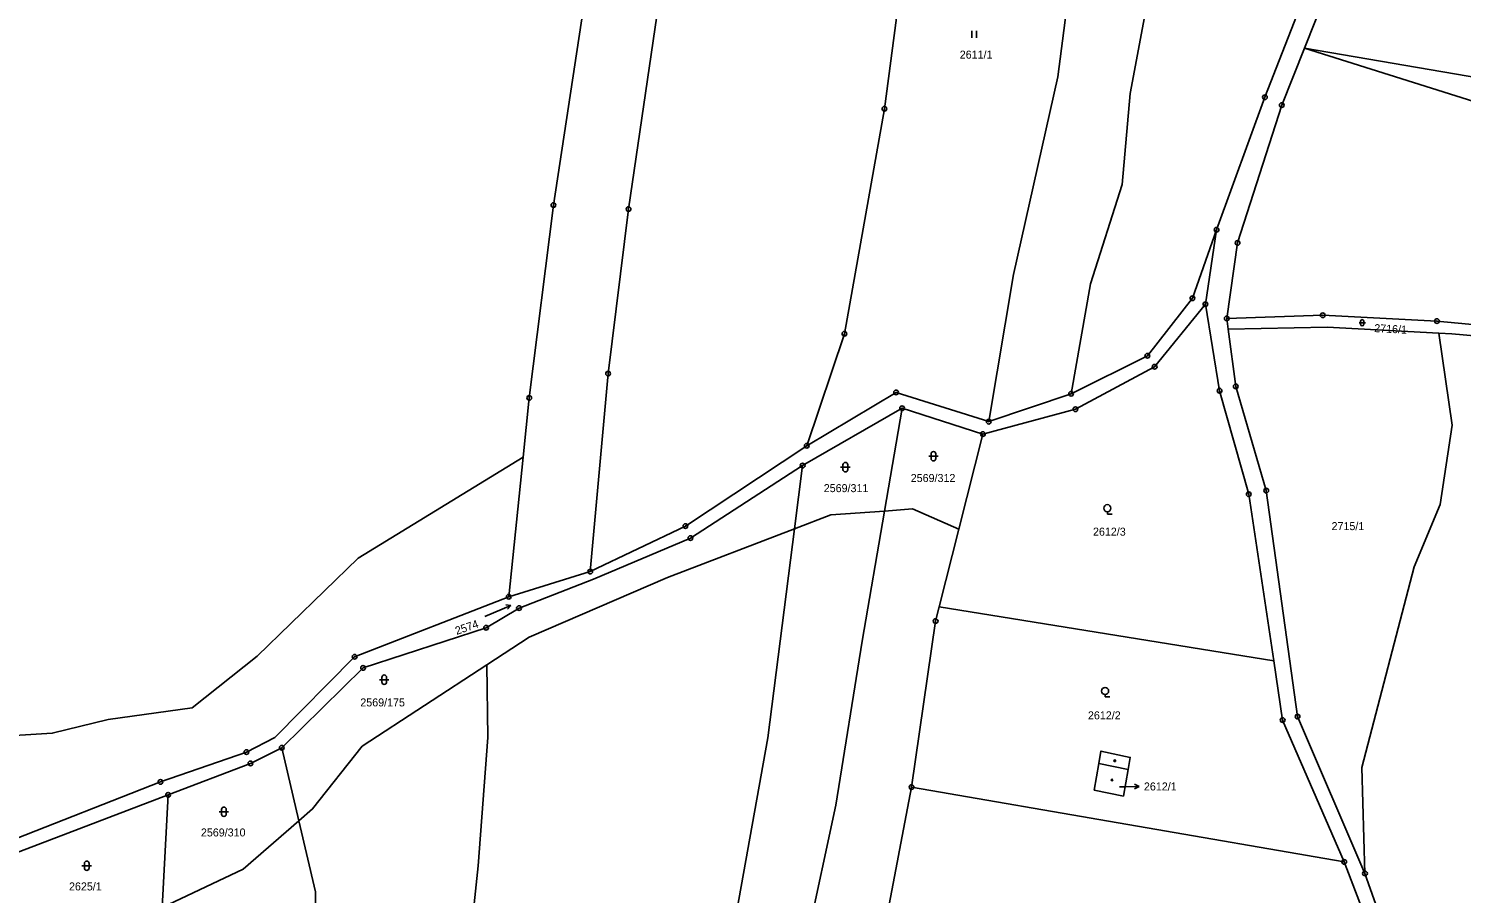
# Model space of a CAD drawing. Extents: x -733394 to -722299, y -1082822 to -1075049.
# Drawn here: x -728295.9 to -727991.6, y -1077481.9 to -1077298.1 of the extents above; entities that cross this region are included whole.
import ezdxf

# ---------------------------------------------------------------- set-up
doc = ezdxf.new("R2010")
doc.units = 0
for name, color, linetype in [('Hranice parcel', 7, 'Continuous'), ('Parcelní čísla', 7, 'Continuous'), ('Pop  PČ popisy', 7, 'Continuous'), ('Vnitřní kresba', 7, 'Continuous'), ('Značky bodu BP', 7, 'Continuous'), ('Značky budov', 7, 'Continuous'), ('Značky kultur', 7, 'Continuous')]:
    doc.layers.add(name, color=color, linetype=linetype)

msp = doc.modelspace()

# ---------------------------------------------------------------- linework, layer by layer
at = {"layer": 'Hranice parcel'}
for p, q in [((-727939.43, -1077316.96), (-728024.91, -1077302.26)), ((-728045.95, -1077356.69), (-728043.57, -1077340.85)), ((-728041.12, -1077361.98), (-728041.42, -1077359.7)), ((-728039.49, -1077374.13), (-728041.12, -1077361.98)), ((-727993.56, -1077382.35), (-727996.4, -1077362.84)), ((-728074.48, -1077375.69), (-728091.97, -1077381.63)), ((-728189.59, -1077376.59), (-728190.88, -1077389.17)), ((-728131.5, -1077390.96), (-728110.39, -1077378.78)), ((-728114.11, -1077400.62), (-728110.39, -1077378.78)), ((-728110.39, -1077378.78), (-728093.21, -1077384.27)), ((-728093.21, -1077384.27), (-728098.32, -1077404.49)), ((-728190.88, -1077389.17), (-728193.93, -1077418.82)), ((-728133.21, -1077404.39), (-728131.5, -1077390.96)), ((-728118.83, -1077428.27), (-728114.11, -1077400.62)), ((-728138.88, -1077448.83), (-728133.21, -1077404.39)), ((-728098.32, -1077404.49), (-728102.48, -1077420.96)), ((-728176.61, -1077413.48), (-728193.93, -1077418.82)), ((-728031.43, -1077432.43), (-728102.48, -1077420.96)), ((-728198.62, -1077433.3), (-728198.37, -1077448.76)), ((-728242.14, -1077450.91), (-728238.51, -1077466.43)), ((-728300.17, -1077473.87), (-728266.28, -1077460.93)), ((-728267.55, -1077484.89), (-728266.28, -1077460.93)), ((-728108.35, -1077459.29), (-728116.54, -1077502.11)), ((-728108.35, -1077459.29), (-728016.46, -1077475.17))]:
    msp.add_line(p, q, dxfattribs=at)
for points in [[(-728153.45, -1077163.34), (-728163.37, -1077212.39), (-728175.37, -1077275.93), (-728184.43, -1077335.6), (-728189.59, -1077376.59)], [(-728176.61, -1077413.48), (-728172.82, -1077371.43), (-728168.48, -1077336.47), (-728160.84, -1077284.24), (-728151.2, -1077231.27), (-728139.16, -1077174.7)], [(-728091.97, -1077381.63), (-728086.72, -1077350.38), (-728077.31, -1077308.33), (-728072.7, -1077272.72), (-728070.78, -1077229.53), (-728068.51, -1077220.51)], [(-728130.63, -1077386.74), (-728122.62, -1077362.94), (-728114.12, -1077315.13), (-728108.31, -1077271.02), (-728107.3, -1077227.67), (-728107.76, -1077221.95)], [(-728074.48, -1077375.69), (-728070.35, -1077352.34), (-728063.6, -1077331.24), (-728061.94, -1077311.89), (-728057.8, -1077289.98), (-728051.01, -1077238.07), (-728049.07, -1077223.24)], [(-728014.12, -1077242.2), (-728012.36, -1077259.02), (-728033.3, -1077312.69), (-728043.57, -1077340.85)], [(-728024.91, -1077302.26), (-728008.65, -1077261.37), (-728010.13, -1077243.23)], [(-728041.42, -1077359.7), (-728039.12, -1077343.65), (-728029.72, -1077314.37), (-728024.91, -1077302.26)], [(-728024.91, -1077302.26), (-727956.82, -1077323.72), (-727939.43, -1077316.96)], [(-728043.57, -1077340.85), (-728048.72, -1077355.4), (-728058.28, -1077367.62), (-728074.48, -1077375.69)], [(-728093.21, -1077384.27), (-728073.56, -1077378.98), (-728056.73, -1077369.97), (-728045.95, -1077356.69)], [(-728031.43, -1077432.43), (-728036.74, -1077397.07), (-728042.95, -1077375.05), (-728045.95, -1077356.69)], [(-727960.53, -1077363.67), (-727996.77, -1077360.26), (-728021.04, -1077359.03), (-728041.42, -1077359.7)], [(-728041.12, -1077361.98), (-728020.12, -1077361.56), (-727996.4, -1077362.84)], [(-727996.4, -1077362.84), (-727993.59, -1077362.99), (-727960.89, -1077365.87)], [(-728091.97, -1077381.63), (-728111.66, -1077375.42), (-728130.63, -1077386.74)], [(-728012.05, -1077477.63), (-728026.36, -1077444.3), (-728033.03, -1077396.29), (-728039.49, -1077374.13)], [(-728012.05, -1077477.63), (-728012.7, -1077455.15), (-728001.58, -1077412.46), (-727996.06, -1077399.22), (-727993.56, -1077382.35)], [(-728130.63, -1077386.74), (-728156.41, -1077403.81), (-728176.61, -1077413.48)], [(-728401.82, -1077427.18), (-728397.51, -1077434.39), (-728386.31, -1077434.27), (-728371.36, -1077432.2), (-728355.6, -1077434.77), (-728340.03, -1077443.24), (-728318.34, -1077449.53), (-728290.91, -1077447.83), (-728279.01, -1077444.94), (-728261.18, -1077442.43), (-728247.39, -1077431.48), (-728225.95, -1077410.65), (-728190.88, -1077389.17)], [(-728242.14, -1077450.91), (-728224.88, -1077433.95), (-728198.75, -1077425.43), (-728191.75, -1077421.25), (-728175.92, -1077415.11), (-728155.35, -1077406.38), (-728131.5, -1077390.96)], [(-728098.32, -1077404.49), (-728108.14, -1077400.19), (-728114.11, -1077400.62)], [(-728114.11, -1077400.62), (-728125.51, -1077401.44), (-728133.21, -1077404.39)], [(-728198.62, -1077433.3), (-728189.62, -1077427.41), (-728160.24, -1077414.76), (-728133.21, -1077404.39)], [(-728193.93, -1077418.82), (-728226.66, -1077431.58), (-728243.63, -1077448.78), (-728249.66, -1077451.85), (-728267.91, -1077458.17), (-728300.68, -1077471.04), (-728324.82, -1077478.64)], [(-728102.48, -1077420.96), (-728103.25, -1077424.02), (-728108.35, -1077459.29)], [(-728247.57, -1078063.52), (-728237.11, -1078015.8), (-728217.02, -1077913.82), (-728206.93, -1077863.58), (-728183.65, -1077758.89), (-728168.51, -1077676.12), (-728153.84, -1077612.15), (-728143.56, -1077560.92), (-728136.52, -1077519.25), (-728124.42, -1077463.15), (-728118.83, -1077428.27)], [(-728238.51, -1077466.43), (-728235.61, -1077463.91), (-728225.05, -1077450.61), (-728198.62, -1077433.3)], [(-728016.46, -1077475.17), (-728029.54, -1077445.04), (-728031.43, -1077432.43)], [(-728198.37, -1077448.76), (-728200.43, -1077475.99), (-728202.36, -1077494.12), (-728204.65, -1077533.93), (-728209.91, -1077580.12), (-728223.08, -1077687.28), (-728233.01, -1077769.72), (-728242.85, -1077826.21), (-728258.27, -1077903.44), (-728277.06, -1078004.78), (-728287.77, -1078056.57)], [(-728263.29, -1078060.87), (-728252.85, -1078012.55), (-728232.78, -1077906.1), (-728213.45, -1077821.78), (-728197.78, -1077752.93), (-728184.95, -1077688.34), (-728168.58, -1077612.08), (-728153.54, -1077530.56), (-728138.88, -1077448.83)], [(-728266.28, -1077460.93), (-728248.79, -1077454.26), (-728242.14, -1077450.91)], [(-728062.38, -1077455.57), (-728061.93, -1077452.96), (-728068.14, -1077451.64), (-728068.59, -1077454.25), (-728069.57, -1077459.91), (-728063.35, -1077461.19), (-728062.38, -1077455.57)], [(-728312.47, -1078052.1), (-728300.64, -1077984.48), (-728288.6, -1077920.3), (-728274.12, -1077836.18), (-728264.49, -1077772.58), (-728255.52, -1077704.43), (-728245.68, -1077616.12), (-728238.31, -1077552.72), (-728234.86, -1077511.56), (-728234.98, -1077481.52), (-728238.51, -1077466.43)], [(-728238.51, -1077466.43), (-728250.33, -1077476.73), (-728267.55, -1077484.89)], [(-728016.46, -1077475.17), (-728011.29, -1077488.68), (-728007.3, -1077504.67), (-728010.59, -1077518.33)], [(-728004.57, -1077504.24), (-728008.2, -1077488.6), (-728012.05, -1077477.63)]]:
    msp.add_lwpolyline(points, dxfattribs=at)
at = {"layer": 'Pop  PČ popisy'}
for p, q in [((-728064.22, -1077459.24), (-728063.01, -1077459.21)), ((-728063.01, -1077459.21), (-728060.01, -1077459.16)), ((-728060.01, -1077459.16), (-728061.02, -1077458.67)), ((-728060.01, -1077459.16), (-728061, -1077459.68))]:
    msp.add_line(p, q, dxfattribs=at)
at = {"layer": 'Vnitřní kresba'}
msp.add_line((-728068.59, -1077454.25), (-728062.38, -1077455.57), dxfattribs=at)
at = {"layer": 'Značky bodu BP'}
for centre, radius in [((-728114.12, -1077315.13), 0.5), ((-728114.12, -1077315.13), 0.0303), ((-728033.3, -1077312.69), 0.5), ((-728033.3, -1077312.69), 0.0303), ((-728029.72, -1077314.37), 0.5), ((-728029.72, -1077314.37), 0.0303), ((-728184.43, -1077335.6), 0.5), ((-728184.43, -1077335.6), 0.0303), ((-728168.48, -1077336.47), 0.5), ((-728168.48, -1077336.47), 0.0303), ((-728043.57, -1077340.85), 0.5), ((-728043.57, -1077340.85), 0.0303), ((-728039.12, -1077343.65), 0.5), ((-728039.12, -1077343.65), 0.0303), ((-728048.72, -1077355.4), 0.5), ((-728048.72, -1077355.4), 0.0303), ((-728045.95, -1077356.69), 0.5), ((-728045.95, -1077356.69), 0.0303), ((-728041.42, -1077359.7), 0.5), ((-728041.42, -1077359.7), 0.0303), ((-728021.04, -1077359.03), 0.5), ((-728021.04, -1077359.03), 0.0303), ((-727996.77, -1077360.26), 0.5), ((-727996.77, -1077360.26), 0.0303), ((-728122.62, -1077362.94), 0.5), ((-728122.62, -1077362.94), 0.0303), ((-728058.28, -1077367.62), 0.5), ((-728058.28, -1077367.62), 0.0303), ((-728056.73, -1077369.97), 0.5), ((-728172.82, -1077371.43), 0.5), ((-728172.82, -1077371.43), 0.0303), ((-728056.73, -1077369.97), 0.0303), ((-728111.66, -1077375.42), 0.5), ((-728111.66, -1077375.42), 0.0303), ((-728074.48, -1077375.69), 0.5), ((-728074.48, -1077375.69), 0.0303), ((-728042.95, -1077375.05), 0.5), ((-728042.95, -1077375.05), 0.0303), ((-728039.49, -1077374.13), 0.5), ((-728039.49, -1077374.13), 0.0303), ((-728189.59, -1077376.59), 0.5), ((-728189.59, -1077376.59), 0.0303), ((-728110.39, -1077378.78), 0.5), ((-728110.39, -1077378.78), 0.0303), ((-728073.56, -1077378.98), 0.5), ((-728073.56, -1077378.98), 0.0303), ((-728091.97, -1077381.63), 0.5), ((-728091.97, -1077381.63), 0.0303), ((-728093.21, -1077384.27), 0.5), ((-728093.21, -1077384.27), 0.0303), ((-728130.63, -1077386.74), 0.5), ((-728130.63, -1077386.74), 0.0303), ((-728131.5, -1077390.96), 0.5), ((-728131.5, -1077390.96), 0.0303), ((-728036.74, -1077397.07), 0.5), ((-728036.74, -1077397.07), 0.0303), ((-728033.03, -1077396.29), 0.5), ((-728033.03, -1077396.29), 0.0303), ((-728156.41, -1077403.81), 0.5), ((-728156.41, -1077403.81), 0.0303), ((-728155.35, -1077406.38), 0.5), ((-728155.35, -1077406.38), 0.0303), ((-728176.61, -1077413.48), 0.5), ((-728176.61, -1077413.48), 0.0303), ((-728193.93, -1077418.82), 0.5), ((-728193.93, -1077418.82), 0.0303), ((-728191.75, -1077421.25), 0.5), ((-728191.75, -1077421.25), 0.0303), ((-728103.25, -1077424.02), 0.5), ((-728103.25, -1077424.02), 0.0303), ((-728198.75, -1077425.43), 0.5), ((-728198.75, -1077425.43), 0.0303), ((-728226.66, -1077431.58), 0.5), ((-728226.66, -1077431.58), 0.0303), ((-728224.88, -1077433.95), 0.5), ((-728224.88, -1077433.95), 0.0303), ((-728029.54, -1077445.04), 0.5), ((-728029.54, -1077445.04), 0.0303), ((-728026.36, -1077444.3), 0.5), ((-728026.36, -1077444.3), 0.0303), ((-728249.66, -1077451.85), 0.5), ((-728249.66, -1077451.85), 0.0303), ((-728242.14, -1077450.91), 0.5), ((-728242.14, -1077450.91), 0.0303), ((-728248.79, -1077454.26), 0.5), ((-728248.79, -1077454.26), 0.0303), ((-728267.91, -1077458.17), 0.5), ((-728267.91, -1077458.17), 0.0303), ((-728266.28, -1077460.93), 0.5), ((-728266.28, -1077460.93), 0.0303), ((-728108.35, -1077459.29), 0.5), ((-728108.35, -1077459.29), 0.0303), ((-728016.46, -1077475.17), 0.5), ((-728016.46, -1077475.17), 0.0303), ((-728012.05, -1077477.63), 0.5), ((-728012.05, -1077477.63), 0.0303)]:
    msp.add_circle(centre, radius, dxfattribs=at)
at = {"layer": 'Značky budov'}
for centre in [(-728065.2, -1077453.69), (-728065.8, -1077457.77)]:
    msp.add_circle(centre, 0.175, dxfattribs=at)
at = {"layer": 'Značky kultur'}
for p, q in [((-728095.56, -1077300.06), (-728095.56, -1077298.56)), ((-728094.56, -1077300.06), (-728094.56, -1077298.56)), ((-728013.31, -1077360.61), (-728011.97, -1077360.61)), ((-728012.97, -1077360.28), (-728012.97, -1077360.95)), ((-728012.31, -1077360.95), (-728012.31, -1077360.28)), ((-728122.93, -1077390.8), (-728122.93, -1077391.8)), ((-728121.93, -1077391.8), (-728121.93, -1077390.8)), ((-728104.72, -1077388.98), (-728102.72, -1077388.98)), ((-728104.22, -1077388.48), (-728104.22, -1077389.48)), ((-728103.22, -1077389.48), (-728103.22, -1077388.48)), ((-728123.43, -1077391.3), (-728121.43, -1077391.3)), ((-728066.78, -1077400.77), (-728066.78, -1077401.27)), ((-728066.78, -1077401.27), (-728065.78, -1077401.27)), ((-728199, -1077423.01), (-728193.48, -1077420.67)), ((-728193.48, -1077420.67), (-728194.58, -1077420.59)), ((-728193.48, -1077420.67), (-728194.18, -1077421.51)), ((-728221.39, -1077436.46), (-728219.39, -1077436.46)), ((-728220.89, -1077435.96), (-728220.89, -1077436.96)), ((-728219.89, -1077436.96), (-728219.89, -1077435.96)), ((-728067.25, -1077439.62), (-728067.25, -1077440.12)), ((-728067.25, -1077440.12), (-728066.25, -1077440.12)), ((-728254.94, -1077464.02), (-728254.94, -1077465.02)), ((-728253.94, -1077465.02), (-728253.94, -1077464.02)), ((-728255.44, -1077464.52), (-728253.44, -1077464.52)), ((-728284.58, -1077475.99), (-728282.58, -1077475.99)), ((-728284.08, -1077475.49), (-728284.08, -1077476.49)), ((-728283.08, -1077476.49), (-728283.08, -1077475.49))]:
    msp.add_line(p, q, dxfattribs=at)
for centre in [(-728066.78, -1077400.02), (-728067.25, -1077438.87)]:
    msp.add_circle(centre, 0.75, dxfattribs=at)
for centre, radius, start, end in [((-728012.64, -1077360.28), 0.335, 0, 180), ((-728012.64, -1077360.95), 0.335, 180, 359.9879), ((-728103.72, -1077388.48), 0.5, 0, 180), ((-728122.43, -1077390.8), 0.5, 0, 180), ((-728103.72, -1077389.48), 0.5, 180, 359.9879), ((-728122.43, -1077391.8), 0.5, 180, 359.9879), ((-728220.39, -1077435.96), 0.5, 0, 180), ((-728220.39, -1077436.96), 0.5, 180, 359.9879), ((-728254.44, -1077464.02), 0.5, 0, 180), ((-728254.44, -1077465.02), 0.5, 180, 359.9879), ((-728283.58, -1077475.49), 0.5, 0, 180), ((-728283.58, -1077476.49), 0.5, 180, 359.9879)]:
    msp.add_arc(centre, radius, start, end, dxfattribs=at)

# ---------------------------------------------------------------- texts
at = {"layer": 'Parcelní čísla'}
for s, p in [('2611/1', (-728098.13, -1077304.49)), ('2569/312', (-728108.54, -1077394.46)), ('2569/311', (-728127.02, -1077396.61)), ('2715/1', (-728019.15, -1077404.68)), ('2612/3', (-728069.83, -1077405.86)), ('2569/175', (-728225.46, -1077442.14)), ('2612/2', (-728070.9, -1077444.89)), ('2612/1', (-728059.01, -1077460)), ('2569/310', (-728259.32, -1077469.77)), ('2625/1', (-728287.34, -1077481.24))]:
    msp.add_text(s, height=1.7, dxfattribs=at).set_placement(p)
for s, rotation, p in [('2716/1', 357, (-728010.12, -1077362.59)), ('2574', 19, (-728204.98, -1077426.95))]:
    msp.add_text(s, height=1.7, rotation=rotation, dxfattribs=at).set_placement(p)

doc.saveas('drawing.dxf')
